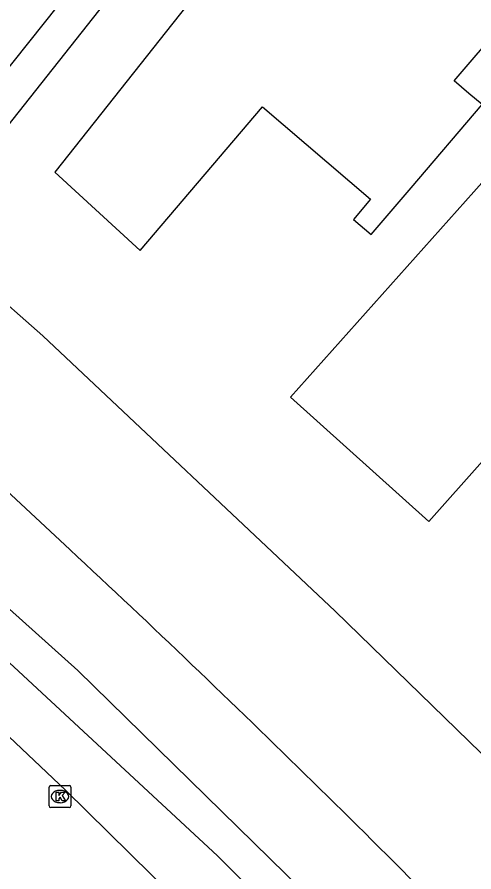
# Model space of a CAD drawing. Extents: x 160457 to 162082, y 388340 to 389736.
# Drawn here: x 160949.17 to 160970.05, y 389368.89 to 389407.94 of the extents above; entities that cross this region are included whole.
import ezdxf

# ---------------------------------------------------------------- set-up
doc = ezdxf.new("R2010")
doc.units = 0
for name, color, linetype in [('IMGEO_Berm_groen', 7, 'Continuous'), ('IMGEO_Groenvoorziening', 7, 'Continuous'), ('IMGEO_Kolk', 7, 'Continuous'), ('IMGEO_Pand', 7, 'Continuous'), ('IMGEO_Rijbaan_lokaal_gesloten', 7, 'Continuous'), ('IMGEO_Walbescherming', 7, 'Continuous'), ('IMGEO_Waterloop', 7, 'Continuous')]:
    doc.layers.add(name, color=color, linetype=linetype)

msp = doc.modelspace()

# ---------------------------------------------------------------- linework, layer by layer
at = {"layer": 'IMGEO_Berm_groen'}
msp.add_lwpolyline([(160947.134, 389400.941), (160960.5, 389417.849), (160960.162, 389418.042)], dxfattribs=at)
at = {"layer": 'IMGEO_Groenvoorziening'}
for points in [[(160975.586, 389352.051), (160966.614, 389361.356), (160963.201, 389364.764), (160958.33, 389369.626), (160941.392, 389385.312), (160938.572, 389387.375)], [(160938.572, 389387.375), (160939.97, 389387.234), (160943.147, 389385.961), (160951.935, 389378.09), (160964.371, 389365.927), (160968.545, 389361.844), (160976.588, 389353.263), (160978.323, 389348.732), (160980.285, 389346.868)]]:
    msp.add_lwpolyline(points, dxfattribs=at)
at = {"layer": 'IMGEO_Kolk'}
for p, q in [((160950.627, 389371.908), (160950.627, 389372.76)), ((160950.702, 389372.834), (160951.554, 389372.834)), ((160951.628, 389372.76), (160951.628, 389371.908)), ((160951.115, 389372.614), (160951.14, 389372.614)), ((160951.138, 389372.054), (160951.113, 389372.054)), ((160951.554, 389371.834), (160950.702, 389371.834))]:
    msp.add_line(p, q, dxfattribs=at)
for points in [[(160950.627, 389371.908), (160950.627, 389372.76)], [(160950.702, 389372.834), (160951.554, 389372.834)], [(160951.628, 389372.76), (160951.628, 389371.908)], [(160950.948, 389372.534), (160951.071, 389372.534), (160951.071, 389372.383), (160951.201, 389372.534), (160951.365, 389372.534), (160951.219, 389372.383), (160951.372, 389372.134), (160951.22, 389372.134), (160951.135, 389372.298), (160951.071, 389372.231), (160951.071, 389372.134), (160950.948, 389372.134), (160950.948, 389372.534)], [(160951.554, 389371.834), (160950.702, 389371.834)]]:
    msp.add_lwpolyline(points, dxfattribs=at)
for centre, start, end in [((160950.704, 389372.758), 91.552, 178.448), ((160950.704, 389372.758), 91.552, 178.448), ((160951.552, 389372.758), 1.552, 88.448), ((160951.552, 389372.758), 1.552, 88.448), ((160950.704, 389371.91), 181.552, 268.448), ((160950.704, 389371.91), 181.552, 268.448), ((160951.552, 389371.91), 271.552, 358.448), ((160951.552, 389371.91), 271.552, 358.448)]:
    msp.add_arc(centre, 0.0765, start, end, dxfattribs=at)
for centre, major_axis, ratio, start_param, end_param in [((160951.114, 389372.334), (-0.387, 0.002), 0.722429, 4.712389, 7.853982), ((160951.139, 389372.334), (-0.39, 0.002), 0.717154, 1.570796, 4.712389)]:
    msp.add_ellipse(centre, major_axis=major_axis, ratio=ratio, start_param=start_param, end_param=end_param, dxfattribs=at)
at = {"layer": 'IMGEO_Pand'}
for points in [[(160970.703, 389412.766), (160969.169, 389414.146), (160968.489, 389413.384), (160963.764, 389417.114), (160950.897, 389400.853), (160954.786, 389397.285), (160960.389, 389403.839), (160965.327, 389399.618), (160964.539, 389398.697), (160965.347, 389398.006), (160967.172, 389400.141), (160970.421, 389403.941), (160969.817, 389404.457), (160969.152, 389405.025), (160973.567, 389410.19), (160972.952, 389410.743), (160970.703, 389412.766)], [(160982.158, 389395.034), (160978.461, 389390.885), (160975.591, 389393.443), (160967.983, 389384.906), (160961.658, 389390.575), (160970.037, 389399.961), (160972.339, 389402.54), (160974.855, 389400.291), (160975.288, 389400.776), (160975.646, 389400.456), (160976.262, 389401.146), (160979.167, 389404.403), (160980.385, 389403.308), (160981.347, 389404.377), (160985.211, 389400.936), (160984.254, 389399.862), (160985.484, 389398.766), (160982.158, 389395.034)]]:
    msp.add_lwpolyline(points, dxfattribs=at)
at = {"layer": 'IMGEO_Rijbaan_lokaal_gesloten'}
for points in [[(160943.57, 389399.342), (160943.979, 389399.806), (160945.348, 389401.361), (160945.918, 389402.024), (160946.03, 389402.155), (160946.23, 389402.435), (160953.16, 389411.136), (160958.477, 389417.797), (160959.241, 389418.768)], [(160977.96, 389345.767), (160975.119, 389348.762), (160965.137, 389359.086), (160951.382, 389372.618), (160940.771, 389382.65), (160939.581, 389383.719)]]:
    msp.add_lwpolyline(points, dxfattribs=at)
at = {"layer": 'IMGEO_Walbescherming'}
msp.add_lwpolyline([(160970.927, 389373.782), (160963.707, 389380.804), (160950.35, 389393.379), (160944.878, 389398.192)], dxfattribs=at)
at = {"layer": 'IMGEO_Waterloop'}
for points in [[(160986.83, 389357.226), (160978.562, 389365.975), (160970.927, 389373.782), (160963.707, 389380.804), (160950.35, 389393.379), (160944.878, 389398.192)], [(160940.805, 389393.643), (160951.58, 389383.617)]]:
    msp.add_lwpolyline(points, dxfattribs=at)
msp.add_arc((160550.664, 388952.866), 588.456, 44.06856, 47.054514, dxfattribs=at)

doc.saveas('drawing.dxf')
